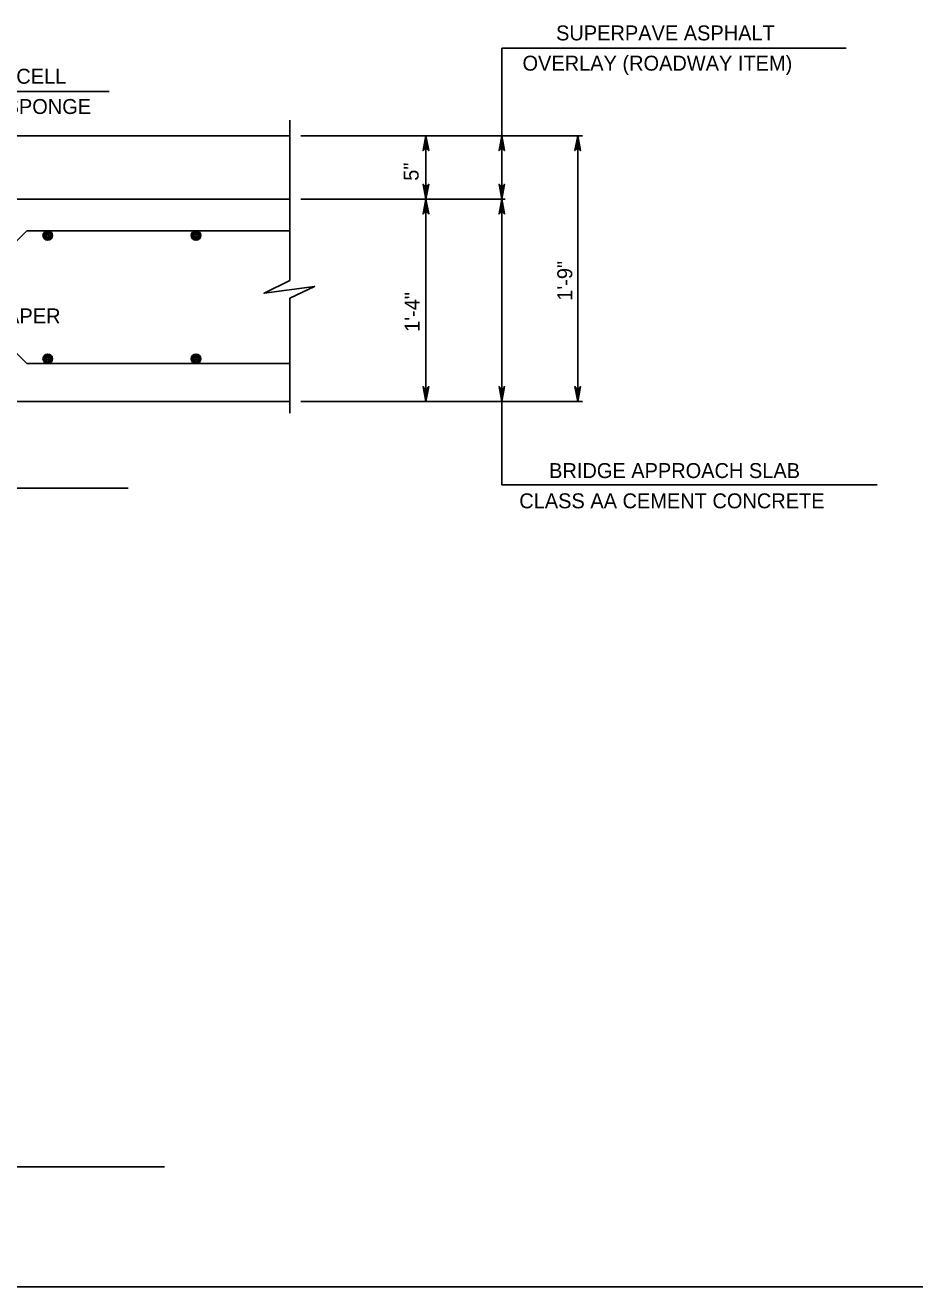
# Model space of a CAD drawing. Extents: x 636530 to 644067, y 294168 to 299122.
# Drawn here: x 641922.1 to 642100.7, y 296559.5 to 296812.7 of the extents above; entities that cross this region are included whole.
import ezdxf

# ---------------------------------------------------------------- set-up
doc = ezdxf.new("R2010")
doc.units = 0
doc.layers.add('1', color=7, linetype='Continuous')

msp = doc.modelspace()

# ---------------------------------------------------------------- linework, layer by layer
at = {"layer": '1'}
for p, q in [((642017.76, 296790.53), (642017.76, 296808.12)), ((642086.88, 296808.12), (642017.76, 296808.12)), ((641887.44, 296799.43), (641938.92, 296799.43)), ((641975.2, 296793.64), (641975.2, 296761.47)), ((641826.15, 296790.53), (641975.2, 296790.53)), ((641977.41, 296790.53), (642033.94, 296790.53)), ((642002.52, 296737.19), (642002.52, 296790.53)), ((642017.76, 296737.19), (642017.76, 296790.53)), ((642033, 296737.19), (642033, 296790.53)), ((641975.2, 296777.83), (641826.53, 296777.83)), ((641977.41, 296777.83), (642018.45, 296777.83)), ((641919.85, 296768.94), (641922.39, 296771.48)), ((641922.39, 296771.48), (641975.2, 296771.48)), ((641975.2, 296757.95), (641975.2, 296734.88)), ((641919.85, 296747.35), (641922.39, 296744.81)), ((641922.39, 296744.81), (641975.2, 296744.81)), ((641825.58, 296737.19), (641975.2, 296737.19)), ((641977.41, 296737.19), (642033.94, 296737.19)), ((642017.76, 296737.19), (642017.76, 296720.46)), ((641854.21, 296719.82), (641942.73, 296719.82)), ((642017.76, 296720.46), (642093.16, 296720.46)), ((641673.45, 296583.57), (641950.05, 296583.57)), ((641569.78, 296559.48), (642355.78, 296559.48))]:
    msp.add_line(p, q, dxfattribs=at)
msp.add_lwpolyline([(641975.2, 296790.53), (641826.15, 296790.53), (641826.15, 296788.63), (641825.19, 296788.63), (641825.19, 296777.83), (641975.2, 296777.83)], close=True, dxfattribs=at)
for points in [[(642002.52, 296790.53), (642003.08, 296787.55), (642002.92, 296787.78), (642002.72, 296787.9), (642002.52, 296787.93), (642002.32, 296787.9), (642002.12, 296787.78), (642001.96, 296787.55), (642002.52, 296790.53), (642002.12, 296787.78), (642002.32, 296787.9), (642002.52, 296790.53), (642002.52, 296787.93), (642002.72, 296787.9), (642002.52, 296790.53), (642002.92, 296787.78)], [(642017.76, 296790.53), (642018.32, 296787.55), (642018.16, 296787.78), (642017.96, 296787.9), (642017.76, 296787.93), (642017.56, 296787.9), (642017.36, 296787.78), (642017.2, 296787.55), (642017.76, 296790.53), (642017.36, 296787.78), (642017.56, 296787.9), (642017.76, 296790.53), (642017.76, 296787.93), (642017.96, 296787.9), (642017.76, 296790.53), (642018.16, 296787.78)], [(642033, 296790.53), (642033.56, 296787.55), (642033.4, 296787.78), (642033.2, 296787.9), (642033, 296787.93), (642032.8, 296787.9), (642032.6, 296787.78), (642032.44, 296787.55), (642033, 296790.53), (642032.6, 296787.78), (642032.8, 296787.9), (642033, 296790.53), (642033, 296787.93), (642033.2, 296787.9), (642033, 296790.53), (642033.4, 296787.78)], [(642002.52, 296777.83), (642001.96, 296780.81), (642002.12, 296780.58), (642002.32, 296780.46), (642002.52, 296780.43), (642002.72, 296780.46), (642002.92, 296780.58), (642003.08, 296780.81), (642002.52, 296777.83), (642002.92, 296780.58), (642002.72, 296780.46), (642002.52, 296777.83), (642002.52, 296780.43), (642002.32, 296780.46), (642002.52, 296777.83), (642002.12, 296780.58)], [(642017.76, 296777.83), (642017.2, 296780.81), (642017.36, 296780.58), (642017.56, 296780.46), (642017.76, 296780.43), (642017.96, 296780.46), (642018.16, 296780.58), (642018.32, 296780.81), (642017.76, 296777.83), (642018.16, 296780.58), (642017.96, 296780.46), (642017.76, 296777.83), (642017.76, 296780.43), (642017.56, 296780.46), (642017.76, 296777.83), (642017.36, 296780.58)], [(642002.52, 296777.83), (642003.08, 296774.85), (642002.92, 296775.08), (642002.72, 296775.2), (642002.52, 296775.23), (642002.32, 296775.2), (642002.12, 296775.08), (642001.96, 296774.85), (642002.52, 296777.83), (642002.12, 296775.08), (642002.32, 296775.2), (642002.52, 296777.83), (642002.52, 296775.23), (642002.72, 296775.2), (642002.52, 296777.83), (642002.92, 296775.08)], [(642017.76, 296777.83), (642018.32, 296774.85), (642018.16, 296775.08), (642017.96, 296775.2), (642017.76, 296775.23), (642017.56, 296775.2), (642017.36, 296775.08), (642017.2, 296774.85), (642017.76, 296777.83), (642017.36, 296775.08), (642017.56, 296775.2), (642017.76, 296777.83), (642017.76, 296775.23), (642017.96, 296775.2), (642017.76, 296777.83), (642018.16, 296775.08)], [(641975.2, 296761.47), (641970.02, 296758.93), (641980.16, 296760.31), (641975.2, 296757.95)], [(642002.52, 296737.19), (642001.96, 296740.17), (642002.12, 296739.94), (642002.32, 296739.83), (642002.52, 296739.79), (642002.72, 296739.83), (642002.92, 296739.94), (642003.08, 296740.17), (642002.52, 296737.19), (642002.92, 296739.94), (642002.72, 296739.83), (642002.52, 296737.19), (642002.52, 296739.79), (642002.32, 296739.83), (642002.52, 296737.19), (642002.12, 296739.94)], [(642017.76, 296737.19), (642017.2, 296740.17), (642017.36, 296739.94), (642017.56, 296739.83), (642017.76, 296739.79), (642017.96, 296739.83), (642018.16, 296739.94), (642018.32, 296740.17), (642017.76, 296737.19), (642018.16, 296739.94), (642017.96, 296739.83), (642017.76, 296737.19), (642017.76, 296739.79), (642017.56, 296739.83), (642017.76, 296737.19), (642017.36, 296739.94)], [(642033, 296737.19), (642032.44, 296740.17), (642032.6, 296739.94), (642032.8, 296739.83), (642033, 296739.79), (642033.2, 296739.83), (642033.4, 296739.94), (642033.56, 296740.17), (642033, 296737.19), (642033.4, 296739.94), (642033.2, 296739.83), (642033, 296737.19), (642033, 296739.79), (642032.8, 296739.83), (642033, 296737.19), (642032.6, 296739.94)]]:
    msp.add_lwpolyline(points, dxfattribs=at)
for centre, radius in [((641926.59, 296770.53), 0.952), ((641926.59, 296770.53), 0.714), ((641926.59, 296770.53), 0.476), ((641926.59, 296770.53), 0.238), ((641956.36, 296770.53), 0.952), ((641956.36, 296770.53), 0.714), ((641956.36, 296770.53), 0.476), ((641956.36, 296770.53), 0.238), ((641926.59, 296745.76), 0.952), ((641926.59, 296745.76), 0.714), ((641926.59, 296745.76), 0.476), ((641926.59, 296745.76), 0.238), ((641956.36, 296745.76), 0.952), ((641956.36, 296745.76), 0.714), ((641956.36, 296745.76), 0.476), ((641956.36, 296745.76), 0.238)]:
    msp.add_circle(centre, radius, dxfattribs=at)

# ---------------------------------------------------------------- texts
for s, rotation, p in [('SUPERPAVE ASPHALT', 360, (642028.66, 296809.68)), ('OVERLAY (ROADWAY ITEM)', 360, (642021.92, 296803.61)), ('1/2" CLOSED CELL', 360, (641894.55, 296800.98)), ('NEOPRENE SPONGE', 360, (641894.5, 296794.91)), ('5"', 90, (642001.06, 296781.5)), ('1\'-9"', 90, (642031.9, 296757.42)), ('1\'-4"', 90, (642001.26, 296751.17)), ('BRIDGE APPROACH SLAB', 360, (642027.26, 296721.82)), ('CLASS AA CEMENT CONCRETE', 360, (642021.27, 296715.75))]:
    msp.add_text(s, height=3, rotation=rotation, dxfattribs=at).set_placement(p)
msp.add_text('ASPHALT-SATURATED PAPER', height=3, dxfattribs=at).set_placement((641870.53, 296752.87))

doc.saveas('drawing.dxf')
